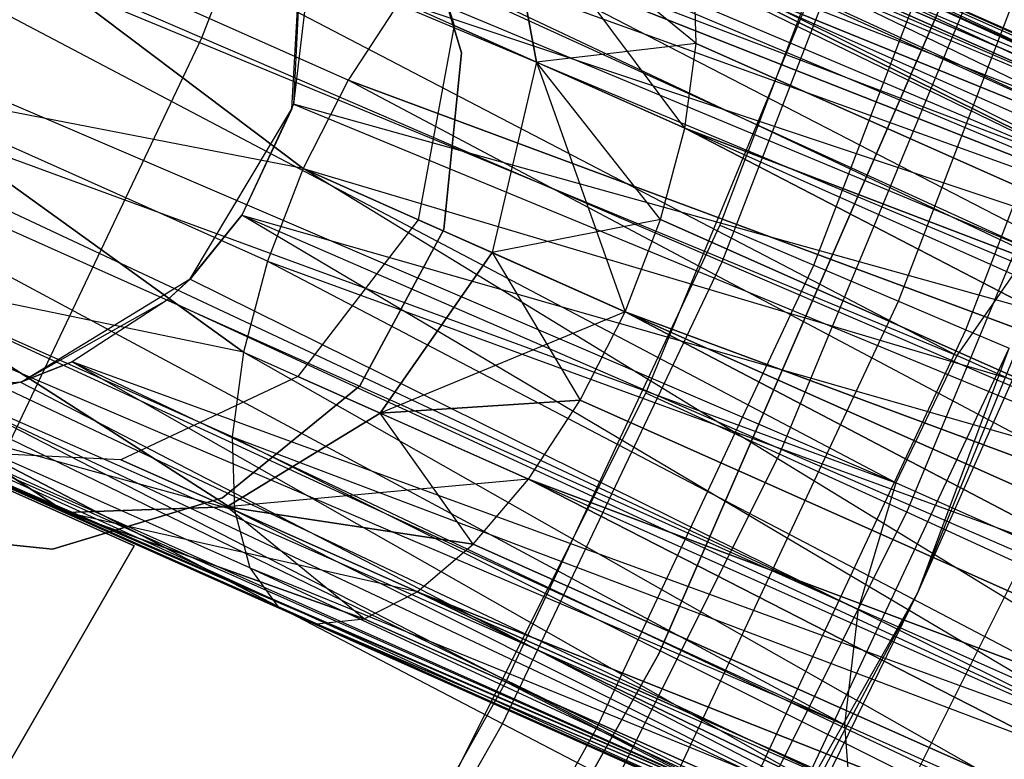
# Model space of a CAD drawing. Extents: x 0.3 to 7.1, y -3.38 to 3.38.
# Tile 259 of 394: x 5.06 to 5.3, y -0.78 to -0.6. Entities that reach past the tile are written whole.
import ezdxf

# ---------------------------------------------------------------- set-up
doc = ezdxf.new("R2010")
doc.units = 0
doc.header["$LTSCALE"] = 2.54
doc.layers.get('0').update_dxf_attribs({"linetype": 'CONTINUOUS'})

# ---------------------------------------------------------------- blocks, each defined once
blk = doc.blocks.new('SINGLES_B_BB_STL')
at = {"color": 0}
for p, q in [((5.02788, -0.49586, 41.66739), (5.32667, -0.64129, 41.50809)), ((5.02788, -0.49586, 41.66739), (5.32667, -0.64129, 41.50809)), ((5.02788, -0.49586, 41.66739), (5.33637, -0.63506, 41.52061)), ((5.02788, -0.49586, 41.66739), (5.33637, -0.63506, 41.52061)), ((5.0334, -0.49567, 41.67088), (5.33637, -0.63506, 41.52061)), ((5.0334, -0.49567, 41.67088), (5.33637, -0.63506, 41.52061)), ((5.0334, -0.49567, 41.67088), (5.35208, -0.63038, 41.54523)), ((5.0334, -0.49567, 41.67088), (5.35208, -0.63038, 41.54523)), ((4.99822, -0.50235, 41.65019), (5.32667, -0.64129, 41.50809)), ((4.99822, -0.50235, 41.65019), (5.32667, -0.64129, 41.50809)), ((5.10797, -0.60779, 5.19861), (5.149, -0.50188, 5.19861)), ((5.10797, -0.60779, 5.19861), (5.149, -0.50188, 5.19861)), ((5.07437, -0.50409, 41.69962), (5.35208, -0.63038, 41.54523)), ((5.07437, -0.50409, 41.69962), (5.35208, -0.63038, 41.54523)), ((5.07437, -0.50409, 41.69962), (5.36207, -0.63219, 41.56472)), ((5.07437, -0.50409, 41.69962), (5.36207, -0.63219, 41.56472)), ((5.07437, -0.50409, 41.69962), (5.37387, -0.64428, 41.59578)), ((5.07437, -0.50409, 41.69962), (5.37387, -0.64428, 41.59578)), ((4.98232, -0.51017, 41.6422), (5.30846, -0.65901, 41.48944)), ((4.98232, -0.51017, 41.6422), (5.30846, -0.65901, 41.48944)), ((4.98232, -0.51017, 41.6422), (5.32667, -0.64129, 41.50809)), ((4.98232, -0.51017, 41.6422), (5.32667, -0.64129, 41.50809)), ((4.97102, -0.51814, 41.63722), (5.29063, -0.68467, 41.47787)), ((4.97102, -0.51814, 41.63722), (5.29063, -0.68467, 41.47787)), ((4.97102, -0.51814, 41.63722), (5.30846, -0.65901, 41.48944)), ((4.97102, -0.51814, 41.63722), (5.30846, -0.65901, 41.48944)), ((5.37387, -0.64428, 41.59578), (5.10908, -0.5294, 41.72901)), ((5.37387, -0.64428, 41.59578), (5.10908, -0.5294, 41.72901)), ((5.3791, -0.66604, 41.62273), (5.11257, -0.53357, 41.73241)), ((5.11257, -0.53357, 41.73241), (5.37387, -0.64428, 41.59578)), ((5.3791, -0.66604, 41.62273), (5.11257, -0.53357, 41.73241)), ((5.11257, -0.53357, 41.73241), (5.37387, -0.64428, 41.59578)), ((5.27685, -0.53921, 42.10421), (5.23328, -0.65314, 42.10421)), ((5.27685, -0.53921, 42.10421), (5.23328, -0.65314, 42.10421)), ((5.27591, -0.71546, 41.47603), (4.94895, -0.54336, 41.63025)), ((4.94895, -0.54336, 41.63025), (5.29063, -0.68467, 41.47787)), ((4.94895, -0.54336, 41.63025), (5.29063, -0.68467, 41.47787)), ((5.27591, -0.71546, 41.47603), (4.94895, -0.54336, 41.63025)), ((5.23383, -0.66198, 5.06027), (5.27852, -0.54662, 5.06027)), ((5.23383, -0.66198, 5.06027), (5.27852, -0.54662, 5.06027)), ((5.25603, -0.66281, 42.10029), (5.30025, -0.54719, 42.10029)), ((5.25603, -0.66281, 42.10029), (5.30025, -0.54719, 42.10029)), ((5.10797, -0.60779, 5.19861), (4.97367, -0.54997, 5.32719)), ((5.10797, -0.60779, 5.19861), (4.97367, -0.54997, 5.32719)), ((5.27655, -0.67154, 42.08893), (5.32136, -0.55439, 42.08893)), ((5.27655, -0.67154, 42.08893), (5.32136, -0.55439, 42.08893)), ((5.12755, -0.55985, 41.74929), (5.3791, -0.66604, 41.62273)), ((5.12755, -0.55985, 41.74929), (5.3791, -0.66604, 41.62273)), ((5.15531, -0.55951, 14.09854), (5.169, -0.60482, 14.10565)), ((5.15531, -0.55951, 14.16273), (5.169, -0.60482, 14.15562)), ((5.15531, -0.55951, 14.09854), (5.169, -0.60482, 14.10565)), ((5.15531, -0.55951, 14.16273), (5.169, -0.60482, 14.15562)), ((5.29284, -0.67846, 42.07123), (5.33811, -0.56011, 42.07123)), ((5.29284, -0.67846, 42.07123), (5.33811, -0.56011, 42.07123)), ((5.20712, -0.56399, 14.32245), (5.53623, -0.71052, 14.52447)), ((5.20712, -0.56399, 14.32245), (5.53623, -0.71052, 14.52447)), ((5.20712, -0.56399, 13.93882), (5.53623, -0.71052, 13.7368)), ((5.20712, -0.56399, 13.93882), (5.53623, -0.71052, 13.7368)), ((5.20712, -0.56399, 13.93882), (5.55773, -0.72641, 13.7765)), ((5.20712, -0.56399, 13.93882), (5.55773, -0.72641, 13.7765)), ((5.53623, -0.71052, 14.52447), (5.19565, -0.56521, 14.34362)), ((5.19565, -0.56521, 14.34362), (5.50686, -0.71603, 14.56186)), ((5.19565, -0.56521, 14.34362), (5.50686, -0.71603, 14.56186)), ((5.53623, -0.71052, 14.52447), (5.19565, -0.56521, 14.34362)), ((5.19565, -0.56521, 13.91764), (5.53623, -0.71052, 13.7368)), ((5.19565, -0.56521, 13.91764), (5.53623, -0.71052, 13.7368)), ((5.21211, -0.56542, 14.31155), (5.55773, -0.72641, 14.48477)), ((5.21211, -0.56542, 14.31155), (5.55773, -0.72641, 14.48477)), ((5.21211, -0.56542, 14.31155), (5.53623, -0.71052, 14.52447)), ((5.21211, -0.56542, 14.31155), (5.53623, -0.71052, 14.52447)), ((5.21211, -0.56542, 13.94972), (5.55773, -0.72641, 13.7765)), ((5.21211, -0.56542, 13.94972), (5.55773, -0.72641, 13.7765)), ((5.2165, -0.56817, 14.30065), (5.55773, -0.72641, 14.48477)), ((5.2165, -0.56817, 14.30065), (5.55773, -0.72641, 14.48477)), ((5.2165, -0.56817, 13.96062), (5.55773, -0.72641, 13.7765)), ((5.2165, -0.56817, 13.96062), (5.55773, -0.72641, 13.7765)), ((4.93741, -0.57048, 41.63059), (5.27591, -0.71546, 41.47603)), ((4.93741, -0.57048, 41.63059), (5.27591, -0.71546, 41.47603)), ((5.15843, -0.57035, 41.9), (5.1708, -0.61145, 41.9)), ((5.1708, -0.61145, 41.7), (5.15843, -0.57035, 41.7)), ((5.1708, -0.61145, 41.7), (5.15843, -0.57035, 41.7)), ((5.15843, -0.57035, 41.9), (5.1708, -0.61145, 41.9)), ((5.18894, -0.6137, 14.06071), (5.18094, -0.57092, 14.04079)), ((5.18094, -0.57092, 14.22048), (5.18894, -0.6137, 14.20056)), ((5.22482, -0.62967, 14.02982), (5.18094, -0.57092, 14.04079)), ((5.18894, -0.6137, 14.06071), (5.18094, -0.57092, 14.04079)), ((5.22482, -0.62967, 14.02982), (5.18094, -0.57092, 14.04079)), ((5.22756, -0.60917, 14.01743), (5.18094, -0.57092, 14.04079)), ((5.22756, -0.60917, 14.01743), (5.18094, -0.57092, 14.04079)), ((5.22756, -0.60917, 14.24384), (5.18094, -0.57092, 14.22048)), ((5.22756, -0.60917, 14.24384), (5.18094, -0.57092, 14.22048)), ((5.18094, -0.57092, 14.22048), (5.18894, -0.6137, 14.20056)), ((5.18278, -0.57174, 14.36293), (5.50686, -0.71603, 14.56186)), ((5.18278, -0.57174, 14.36293), (5.50686, -0.71603, 14.56186)), ((5.18278, -0.57174, 13.89833), (5.50686, -0.71603, 13.69941)), ((5.18278, -0.57174, 13.89833), (5.50686, -0.71603, 13.69941)), ((5.18278, -0.57174, 13.89833), (5.53623, -0.71052, 13.7368)), ((5.18278, -0.57174, 13.89833), (5.53623, -0.71052, 13.7368)), ((5.04772, -0.57549, 13.94423), (5.13249, -0.63943, 13.85926)), ((5.13249, -0.63943, 14.40201), (5.04772, -0.57549, 14.31703)), ((5.14335, -0.61807, 13.86189), (5.04772, -0.57549, 13.94423)), ((5.14335, -0.61807, 13.86189), (5.04772, -0.57549, 13.94423)), ((5.04772, -0.57549, 13.94423), (5.13249, -0.63943, 13.85926)), ((5.14335, -0.61807, 14.39938), (5.04772, -0.57549, 14.31703)), ((5.13249, -0.63943, 14.40201), (5.04772, -0.57549, 14.31703)), ((5.14335, -0.61807, 14.39938), (5.04772, -0.57549, 14.31703)), ((5.28128, -0.74185, 41.65421), (5.34915, -0.57495, 41.65421)), ((5.28128, -0.74185, 41.65421), (5.34915, -0.57495, 41.65421)), ((5.12977, -0.62503, 41.90698), (5.13247, -0.57724, 41.90698)), ((5.12977, -0.62503, 41.90698), (5.13247, -0.57724, 41.90698)), ((5.13247, -0.57724, 41.90698), (5.13012, -0.62388, 41.76883)), ((5.13247, -0.57724, 41.90698), (5.13012, -0.62388, 41.76883)), ((5.13243, -0.57701, 41.75718), (5.3791, -0.66604, 41.62273)), ((5.13243, -0.57701, 41.75718), (5.3791, -0.66604, 41.62273)), ((5.13243, -0.57701, 41.75718), (5.37759, -0.69277, 41.64151)), ((5.13243, -0.57701, 41.75718), (5.37759, -0.69277, 41.64151)), ((5.55773, -0.72641, 14.48477), (5.22327, -0.5775, 14.27947)), ((5.55773, -0.72641, 14.48477), (5.22327, -0.5775, 14.27947)), ((5.22327, -0.5775, 13.9818), (5.55773, -0.72641, 13.7765)), ((5.22327, -0.5775, 13.9818), (5.55773, -0.72641, 13.7765)), ((5.50686, -0.71603, 14.56186), (5.16925, -0.58321, 14.37926)), ((5.16925, -0.58321, 14.37926), (5.47636, -0.74166, 14.58838)), ((5.16925, -0.58321, 14.37926), (5.47636, -0.74166, 14.58838)), ((5.50686, -0.71603, 14.56186), (5.16925, -0.58321, 14.37926)), ((5.16925, -0.58321, 13.88201), (5.50686, -0.71603, 13.69941)), ((5.16925, -0.58321, 13.88201), (5.50686, -0.71603, 13.69941)), ((5.21538, -0.69374, 42.18421), (5.261, -0.58361, 42.18421)), ((5.21538, -0.69374, 42.18421), (5.261, -0.58361, 42.18421)), ((4.93434, -0.59012, 41.63424), (5.26674, -0.74601, 41.48405)), ((4.93434, -0.59012, 41.63424), (5.26674, -0.74601, 41.48405)), ((4.93434, -0.59012, 41.63424), (5.27591, -0.71546, 41.47603)), ((4.93434, -0.59012, 41.63424), (5.27591, -0.71546, 41.47603)), ((5.13406, -0.59065, 41.76202), (5.13012, -0.62388, 41.76883)), ((5.13406, -0.59065, 41.76202), (5.13012, -0.62388, 41.76883)), ((5.13406, -0.59065, 41.76202), (5.37759, -0.69277, 41.64151)), ((5.13406, -0.59065, 41.76202), (5.37759, -0.69277, 41.64151)), ((5.55773, -0.72641, 14.48477), (5.22703, -0.59144, 14.26016)), ((5.55773, -0.72641, 14.48477), (5.22703, -0.59144, 14.26016)), ((5.56644, -0.76005, 14.45186), (5.22703, -0.59144, 14.26016)), ((5.56644, -0.76005, 14.45186), (5.22703, -0.59144, 14.26016)), ((5.22756, -0.60917, 14.24384), (5.22703, -0.59144, 14.26016)), ((5.22756, -0.60917, 14.01743), (5.22703, -0.59144, 14.0011)), ((5.22756, -0.60917, 14.24384), (5.22703, -0.59144, 14.26016)), ((5.22703, -0.59144, 14.0011), (5.55773, -0.72641, 13.7765)), ((5.22703, -0.59144, 14.0011), (5.55773, -0.72641, 13.7765)), ((5.22703, -0.59144, 14.0011), (5.56644, -0.76005, 13.80941)), ((5.22756, -0.60917, 14.01743), (5.22703, -0.59144, 14.0011)), ((5.22703, -0.59144, 14.0011), (5.56644, -0.76005, 13.80941)), ((5.26349, -0.77403, 41.50071), (4.9342, -0.59729, 41.6362)), ((4.9342, -0.59729, 41.6362), (5.26674, -0.74601, 41.48405)), ((4.9342, -0.59729, 41.6362), (5.26674, -0.74601, 41.48405)), ((5.26349, -0.77403, 41.50071), (4.9342, -0.59729, 41.6362)), ((5.24777, -0.70853, 42.18019), (5.29436, -0.59605, 42.18019)), ((5.24777, -0.70853, 42.18019), (5.29436, -0.59605, 42.18019)), ((5.15585, -0.59896, 14.39164), (5.14335, -0.61807, 14.39938)), ((5.15585, -0.59896, 13.86962), (5.14335, -0.61807, 13.86189)), ((5.15585, -0.59896, 14.39164), (5.14335, -0.61807, 14.39938)), ((5.15585, -0.59896, 13.86962), (5.14335, -0.61807, 13.86189)), ((5.15585, -0.59896, 14.39164), (5.47636, -0.74166, 14.58838)), ((5.15585, -0.59896, 14.39164), (5.47636, -0.74166, 14.58838)), ((5.15585, -0.59896, 13.86962), (5.47636, -0.74166, 13.67289)), ((5.15585, -0.59896, 13.86962), (5.47636, -0.74166, 13.67289)), ((5.15585, -0.59896, 13.86962), (5.50686, -0.71603, 13.69941)), ((5.15585, -0.59896, 13.86962), (5.50686, -0.71603, 13.69941)), ((5.21854, -0.75682, 41.9), (5.2873, -0.59894, 41.9)), ((5.2873, -0.59894, 41.7), (5.21854, -0.75682, 41.7)), ((5.2873, -0.59894, 41.7), (5.21854, -0.75682, 41.7)), ((5.21854, -0.75682, 41.9), (5.2873, -0.59894, 41.9)), ((5.169, -0.60482, 14.10565), (5.1603, -0.65181, 14.10822)), ((5.169, -0.60482, 14.15562), (5.1603, -0.65181, 14.15305)), ((5.169, -0.60482, 14.10565), (5.1603, -0.65181, 14.10822)), ((5.169, -0.60482, 14.15562), (5.1603, -0.65181, 14.15305)), ((5.169, -0.60482, 14.10565), (5.18894, -0.6137, 14.06071)), ((5.169, -0.60482, 14.15562), (5.169, -0.60482, 14.10565)), ((5.18894, -0.6137, 14.20056), (5.169, -0.60482, 14.15562)), ((5.169, -0.60482, 14.10565), (5.18894, -0.6137, 14.06071)), ((5.169, -0.60482, 14.15562), (5.169, -0.60482, 14.10565)), ((5.18894, -0.6137, 14.20056), (5.169, -0.60482, 14.15562)), ((5.05923, -0.71039, 5.19861), (5.10797, -0.60779, 5.19861)), ((5.05923, -0.71039, 5.19861), (5.10797, -0.60779, 5.19861)), ((5.23383, -0.66198, 5.06027), (5.10797, -0.60779, 5.19861)), ((5.23383, -0.66198, 5.06027), (5.10797, -0.60779, 5.19861)), ((5.22756, -0.60917, 14.24384), (5.18894, -0.6137, 14.20056)), ((5.22756, -0.60917, 14.24384), (5.18894, -0.6137, 14.20056)), ((5.22482, -0.62967, 14.23145), (5.22756, -0.60917, 14.24384)), ((5.22482, -0.62967, 14.02982), (5.22756, -0.60917, 14.01743)), ((5.22482, -0.62967, 14.23145), (5.22756, -0.60917, 14.24384)), ((5.22482, -0.62967, 14.02982), (5.22756, -0.60917, 14.01743)), ((5.56644, -0.76005, 14.45186), (5.22756, -0.60917, 14.24384)), ((5.56644, -0.76005, 14.45186), (5.22756, -0.60917, 14.24384)), ((5.22756, -0.60917, 14.01743), (5.56644, -0.76005, 13.80941)), ((5.22756, -0.60917, 14.01743), (5.56644, -0.76005, 13.80941)), ((5.27853, -0.72258, 42.16836), (5.32605, -0.60787, 42.16836)), ((5.27853, -0.72258, 42.16836), (5.32605, -0.60787, 42.16836)), ((5.1708, -0.61145, 41.9), (5.1665, -0.65416, 41.9)), ((5.1665, -0.65416, 41.7), (5.1708, -0.61145, 41.7)), ((5.1665, -0.65416, 41.7), (5.1708, -0.61145, 41.7)), ((5.1708, -0.61145, 41.9), (5.1665, -0.65416, 41.9)), ((5.1708, -0.61145, 41.7), (5.1708, -0.61145, 41.9)), ((5.1708, -0.61145, 41.7), (5.1708, -0.61145, 41.9)), ((5.18894, -0.6137, 14.06071), (5.17819, -0.65978, 14.06789)), ((5.18894, -0.6137, 14.06071), (5.17819, -0.65978, 14.06789)), ((5.18894, -0.6137, 14.20056), (5.17819, -0.65978, 14.19337)), ((5.18894, -0.6137, 14.20056), (5.17819, -0.65978, 14.19337)), ((5.21898, -0.65175, 14.03755), (5.18894, -0.6137, 14.06071)), ((5.18894, -0.6137, 14.06071), (5.21038, -0.67411, 14.04018)), ((5.21898, -0.65175, 14.03755), (5.18894, -0.6137, 14.06071)), ((5.22482, -0.62967, 14.02982), (5.18894, -0.6137, 14.06071)), ((5.22482, -0.62967, 14.02982), (5.18894, -0.6137, 14.06071)), ((5.22482, -0.62967, 14.23145), (5.18894, -0.6137, 14.20056)), ((5.22482, -0.62967, 14.23145), (5.18894, -0.6137, 14.20056)), ((5.21898, -0.65175, 14.22372), (5.18894, -0.6137, 14.20056)), ((5.18894, -0.6137, 14.06071), (5.21038, -0.67411, 14.04018)), ((5.21898, -0.65175, 14.22372), (5.18894, -0.6137, 14.20056)), ((5.02825, -0.61922, 13.94423), (5.11805, -0.68387, 13.86962)), ((5.11805, -0.68387, 14.39164), (5.02825, -0.61922, 14.31703)), ((5.13249, -0.63943, 13.85926), (5.02825, -0.61922, 13.94423)), ((5.13249, -0.63943, 13.85926), (5.02825, -0.61922, 13.94423)), ((5.12388, -0.6618, 13.86189), (5.02825, -0.61922, 13.94423)), ((5.12388, -0.6618, 13.86189), (5.02825, -0.61922, 13.94423)), ((5.02825, -0.61922, 13.94423), (5.11805, -0.68387, 13.86962)), ((5.12388, -0.6618, 14.39938), (5.02825, -0.61922, 14.31703)), ((5.11805, -0.68387, 14.39164), (5.02825, -0.61922, 14.31703)), ((5.12388, -0.6618, 14.39938), (5.02825, -0.61922, 14.31703)), ((5.13249, -0.63943, 14.40201), (5.02825, -0.61922, 14.31703)), ((5.13249, -0.63943, 14.40201), (5.02825, -0.61922, 14.31703)), ((5.14335, -0.61807, 14.39938), (5.13249, -0.63943, 14.40201)), ((5.14335, -0.61807, 13.86189), (5.13249, -0.63943, 13.85926)), ((5.14335, -0.61807, 14.39938), (5.13249, -0.63943, 14.40201)), ((5.14335, -0.61807, 13.86189), (5.13249, -0.63943, 13.85926)), ((5.4517, -0.78156, 14.59795), (5.14335, -0.61807, 14.39938)), ((5.4517, -0.78156, 14.59795), (5.14335, -0.61807, 14.39938)), ((5.47636, -0.74166, 14.58838), (5.14335, -0.61807, 14.39938)), ((5.47636, -0.74166, 14.58838), (5.14335, -0.61807, 14.39938)), ((5.14335, -0.61807, 13.86189), (5.47636, -0.74166, 13.67289)), ((5.14335, -0.61807, 13.86189), (5.47636, -0.74166, 13.67289)), ((5.13012, -0.62388, 41.76883), (5.11765, -0.65074, 41.76851)), ((5.13012, -0.62388, 41.76883), (5.11765, -0.65074, 41.76851)), ((5.12977, -0.62503, 41.90698), (5.13012, -0.62388, 41.76883)), ((5.12977, -0.62503, 41.90698), (5.13012, -0.62388, 41.76883)), ((5.37759, -0.69277, 41.64151), (5.13012, -0.62388, 41.76883)), ((5.13012, -0.62388, 41.76883), (5.37002, -0.72295, 41.65211)), ((5.13012, -0.62388, 41.76883), (5.37002, -0.72295, 41.65211)), ((5.37759, -0.69277, 41.64151), (5.13012, -0.62388, 41.76883)), ((4.93837, -0.62431, 41.64662), (5.26349, -0.77403, 41.50071)), ((4.93837, -0.62431, 41.64662), (5.26349, -0.77403, 41.50071)), ((5.10518, -0.66609, 41.90698), (5.12977, -0.62503, 41.90698)), ((5.10518, -0.66609, 41.90698), (5.12977, -0.62503, 41.90698)), ((5.12977, -0.62503, 41.90698), (5.11765, -0.65074, 41.76851)), ((5.12977, -0.62503, 41.90698), (5.11765, -0.65074, 41.76851)), ((5.21898, -0.65175, 14.22372), (5.22482, -0.62967, 14.23145)), ((5.21898, -0.65175, 14.03755), (5.22482, -0.62967, 14.02982)), ((5.21898, -0.65175, 14.22372), (5.22482, -0.62967, 14.23145)), ((5.21898, -0.65175, 14.03755), (5.22482, -0.62967, 14.02982)), ((5.56644, -0.76005, 14.45186), (5.22482, -0.62967, 14.23145)), ((5.56644, -0.76005, 14.45186), (5.22482, -0.62967, 14.23145)), ((5.56037, -0.80374, 14.43327), (5.22482, -0.62967, 14.23145)), ((5.56037, -0.80374, 14.43327), (5.22482, -0.62967, 14.23145)), ((5.22482, -0.62967, 14.02982), (5.56644, -0.76005, 13.80941)), ((5.22482, -0.62967, 14.02982), (5.56644, -0.76005, 13.80941)), ((5.22482, -0.62967, 14.02982), (5.56037, -0.80374, 13.82799)), ((5.22482, -0.62967, 14.02982), (5.56037, -0.80374, 13.82799)), ((4.94325, -0.63726, 41.65345), (5.26462, -0.78898, 41.51479)), ((4.94325, -0.63726, 41.65345), (5.26462, -0.78898, 41.51479)), ((4.94325, -0.63726, 41.65345), (5.26349, -0.77403, 41.50071)), ((4.94325, -0.63726, 41.65345), (5.26349, -0.77403, 41.50071)), ((5.13249, -0.63943, 14.40201), (5.12388, -0.6618, 14.39938)), ((5.13249, -0.63943, 13.85926), (5.12388, -0.6618, 13.86189)), ((5.13249, -0.63943, 14.40201), (5.12388, -0.6618, 14.39938)), ((5.13249, -0.63943, 13.85926), (5.12388, -0.6618, 13.86189)), ((5.13249, -0.63943, 14.40201), (5.4517, -0.78156, 14.59795)), ((5.43855, -0.82657, 14.58838), (5.13249, -0.63943, 14.40201)), ((5.43855, -0.82657, 14.58838), (5.13249, -0.63943, 14.40201)), ((5.13249, -0.63943, 14.40201), (5.4517, -0.78156, 14.59795)), ((5.4517, -0.78156, 13.66332), (5.13249, -0.63943, 13.85926)), ((5.13249, -0.63943, 13.85926), (5.47636, -0.74166, 13.67289)), ((5.13249, -0.63943, 13.85926), (5.47636, -0.74166, 13.67289)), ((5.4517, -0.78156, 13.66332), (5.13249, -0.63943, 13.85926)), ((5.27128, -0.8068, 41.54115), (4.95095, -0.6511, 41.66237)), ((4.95095, -0.6511, 41.66237), (5.26462, -0.78898, 41.51479)), ((4.95095, -0.6511, 41.66237), (5.26462, -0.78898, 41.51479)), ((5.27128, -0.8068, 41.54115), (4.95095, -0.6511, 41.66237)), ((5.11765, -0.65074, 41.76851), (5.10511, -0.66616, 41.76495)), ((5.11765, -0.65074, 41.76851), (5.10511, -0.66616, 41.76495)), ((5.10518, -0.66609, 41.90698), (5.11765, -0.65074, 41.76851)), ((5.10518, -0.66609, 41.90698), (5.11765, -0.65074, 41.76851)), ((5.3392, -0.78197, 41.6439), (5.11765, -0.65074, 41.76851)), ((5.11765, -0.65074, 41.76851), (5.37002, -0.72295, 41.65211)), ((5.11765, -0.65074, 41.76851), (5.37002, -0.72295, 41.65211)), ((5.11765, -0.65074, 41.76851), (5.35656, -0.75441, 41.6531)), ((5.11765, -0.65074, 41.76851), (5.35656, -0.75441, 41.6531)), ((5.3392, -0.78197, 41.6439), (5.11765, -0.65074, 41.76851)), ((5.1603, -0.65181, 14.10822), (5.1312, -0.68973, 14.10565)), ((5.1603, -0.65181, 14.15305), (5.1312, -0.68973, 14.15562)), ((5.1603, -0.65181, 14.10822), (5.1312, -0.68973, 14.10565)), ((5.1603, -0.65181, 14.15305), (5.1312, -0.68973, 14.15562)), ((5.17819, -0.65978, 14.06789), (5.1603, -0.65181, 14.10822)), ((5.1603, -0.65181, 14.10822), (5.1603, -0.65181, 14.15305)), ((5.1603, -0.65181, 14.15305), (5.17819, -0.65978, 14.19337)), ((5.17819, -0.65978, 14.06789), (5.1603, -0.65181, 14.10822)), ((5.1603, -0.65181, 14.10822), (5.1603, -0.65181, 14.15305)), ((5.1603, -0.65181, 14.15305), (5.17819, -0.65978, 14.19337)), ((5.21898, -0.65175, 14.22372), (5.17819, -0.65978, 14.19337)), ((5.21898, -0.65175, 14.22372), (5.17819, -0.65978, 14.19337)), ((5.21038, -0.67411, 14.22109), (5.21898, -0.65175, 14.22372)), ((5.21038, -0.67411, 14.04018), (5.21898, -0.65175, 14.03755)), ((5.21038, -0.67411, 14.22109), (5.21898, -0.65175, 14.22372)), ((5.21038, -0.67411, 14.04018), (5.21898, -0.65175, 14.03755)), ((5.56037, -0.80374, 14.43327), (5.21898, -0.65175, 14.22372)), ((5.56037, -0.80374, 14.43327), (5.21898, -0.65175, 14.22372)), ((5.21898, -0.65175, 14.03755), (5.56037, -0.80374, 13.82799)), ((5.21898, -0.65175, 14.03755), (5.56037, -0.80374, 13.82799)), ((5.1665, -0.65416, 41.9), (5.14618, -0.69196, 41.9)), ((5.14618, -0.69196, 41.7), (5.1665, -0.65416, 41.7)), ((5.14618, -0.69196, 41.7), (5.1665, -0.65416, 41.7)), ((5.1665, -0.65416, 41.9), (5.14618, -0.69196, 41.9)), ((5.1665, -0.65416, 41.7), (5.1665, -0.65416, 41.9)), ((5.1665, -0.65416, 41.7), (5.1665, -0.65416, 41.9)), ((5.23328, -0.65314, 42.10421), (5.1815, -0.76359, 42.10421)), ((5.23328, -0.65314, 42.10421), (5.1815, -0.76359, 42.10421)), ((5.23328, -0.65314, 42.10421), (5.25603, -0.66281, 42.10029)), ((5.23328, -0.65314, 42.10421), (5.25603, -0.66281, 42.10029)), ((5.17819, -0.65978, 14.06789), (5.15114, -0.69861, 14.06071)), ((5.15114, -0.69861, 14.20056), (5.17819, -0.65978, 14.19337)), ((5.17819, -0.65978, 14.06789), (5.15114, -0.69861, 14.06071)), ((5.15114, -0.69861, 14.20056), (5.17819, -0.65978, 14.19337)), ((5.21038, -0.67411, 14.04018), (5.17819, -0.65978, 14.06789)), ((5.17819, -0.65978, 14.06789), (5.19951, -0.69547, 14.03755)), ((5.17819, -0.65978, 14.06789), (5.19951, -0.69547, 14.03755)), ((5.17819, -0.65978, 14.19337), (5.21038, -0.67411, 14.22109)), ((5.21038, -0.67411, 14.04018), (5.17819, -0.65978, 14.06789)), ((5.17819, -0.65978, 14.19337), (5.21038, -0.67411, 14.22109)), ((5.30846, -0.65901, 41.48944), (5.29063, -0.68467, 41.47787)), ((5.30846, -0.65901, 41.48944), (5.29063, -0.68467, 41.47787)), ((5.12388, -0.6618, 14.39938), (5.11805, -0.68387, 14.39164)), ((5.12388, -0.6618, 13.86189), (5.11805, -0.68387, 13.86962)), ((5.12388, -0.6618, 14.39938), (5.11805, -0.68387, 14.39164)), ((5.12388, -0.6618, 13.86189), (5.11805, -0.68387, 13.86962)), ((5.12388, -0.6618, 14.39938), (5.43855, -0.82657, 14.58838)), ((5.12388, -0.6618, 14.39938), (5.43855, -0.82657, 14.58838)), ((5.12388, -0.6618, 13.86189), (5.43855, -0.82657, 13.67289)), ((5.12388, -0.6618, 13.86189), (5.43855, -0.82657, 13.67289)), ((5.12388, -0.6618, 13.86189), (5.4517, -0.78156, 13.66332)), ((5.12388, -0.6618, 13.86189), (5.4517, -0.78156, 13.66332)), ((5.18074, -0.77372, 5.06027), (5.23383, -0.66198, 5.06027)), ((5.18074, -0.77372, 5.06027), (5.23383, -0.66198, 5.06027)), ((5.35064, -0.71227, 4.91283), (5.23383, -0.66198, 5.06027)), ((5.35064, -0.71227, 4.91283), (5.23383, -0.66198, 5.06027)), ((5.20349, -0.7749, 42.10029), (5.25603, -0.66281, 42.10029)), ((5.20349, -0.7749, 42.10029), (5.25603, -0.66281, 42.10029)), ((5.25603, -0.66281, 42.10029), (5.27655, -0.67154, 42.08893)), ((5.25603, -0.66281, 42.10029), (5.27655, -0.67154, 42.08893)), ((5.02683, -0.66498, 13.95819), (5.11584, -0.72211, 13.89833)), ((5.11584, -0.72211, 14.36293), (5.02683, -0.66498, 14.30308)), ((5.11805, -0.68387, 13.86962), (5.02683, -0.66498, 13.95819)), ((5.11805, -0.68387, 13.86962), (5.02683, -0.66498, 13.95819)), ((5.11531, -0.70437, 13.88201), (5.02683, -0.66498, 13.95819)), ((5.11531, -0.70437, 13.88201), (5.02683, -0.66498, 13.95819)), ((5.02683, -0.66498, 13.95819), (5.11584, -0.72211, 13.89833)), ((5.11531, -0.70437, 14.37926), (5.02683, -0.66498, 14.30308)), ((5.11584, -0.72211, 14.36293), (5.02683, -0.66498, 14.30308)), ((5.11531, -0.70437, 14.37926), (5.02683, -0.66498, 14.30308)), ((5.11805, -0.68387, 14.39164), (5.02683, -0.66498, 14.30308)), ((5.11805, -0.68387, 14.39164), (5.02683, -0.66498, 14.30308)), ((5.06432, -0.69102, 41.90698), (5.10518, -0.66609, 41.90698)), ((5.06432, -0.69102, 41.90698), (5.10518, -0.66609, 41.90698)), ((5.10518, -0.66609, 41.90698), (5.09968, -0.67123, 41.76296)), ((5.10518, -0.66609, 41.90698), (5.09968, -0.67123, 41.76296)), ((5.10511, -0.66616, 41.76495), (5.09968, -0.67123, 41.76296)), ((5.10511, -0.66616, 41.76495), (5.09968, -0.67123, 41.76296)), ((5.10518, -0.66609, 41.90698), (5.10511, -0.66616, 41.76495)), ((5.10518, -0.66609, 41.90698), (5.10511, -0.66616, 41.76495)), ((5.10511, -0.66616, 41.76495), (5.3392, -0.78197, 41.6439)), ((5.10511, -0.66616, 41.76495), (5.3392, -0.78197, 41.6439)), ((5.06432, -0.69102, 41.90698), (5.09968, -0.67123, 41.76296)), ((5.06432, -0.69102, 41.90698), (5.09968, -0.67123, 41.76296)), ((5.09968, -0.67123, 41.76296), (5.0766, -0.68622, 41.75264)), ((5.09968, -0.67123, 41.76296), (5.0766, -0.68622, 41.75264)), ((5.09968, -0.67123, 41.76296), (5.3392, -0.78197, 41.6439)), ((5.09968, -0.67123, 41.76296), (5.3392, -0.78197, 41.6439)), ((5.22332, -0.7851, 42.08893), (5.27655, -0.67154, 42.08893)), ((5.22332, -0.7851, 42.08893), (5.27655, -0.67154, 42.08893)), ((5.27655, -0.67154, 42.08893), (5.29284, -0.67846, 42.07123)), ((5.27655, -0.67154, 42.08893), (5.29284, -0.67846, 42.07123)), ((4.97037, -0.67266, 41.68102), (5.27128, -0.8068, 41.54115)), ((4.97037, -0.67266, 41.68102), (5.27128, -0.8068, 41.54115)), ((5.21038, -0.67411, 14.22109), (5.15114, -0.69861, 14.20056)), ((5.21038, -0.67411, 14.22109), (5.15114, -0.69861, 14.20056)), ((5.19951, -0.69547, 14.22372), (5.21038, -0.67411, 14.22109)), ((5.19951, -0.69547, 14.03755), (5.21038, -0.67411, 14.04018)), ((5.19951, -0.69547, 14.22372), (5.21038, -0.67411, 14.22109)), ((5.19951, -0.69547, 14.03755), (5.21038, -0.67411, 14.04018)), ((5.56037, -0.80374, 14.43327), (5.21038, -0.67411, 14.22109)), ((5.56037, -0.80374, 14.43327), (5.21038, -0.67411, 14.22109)), ((5.5409, -0.84747, 14.43327), (5.21038, -0.67411, 14.22109)), ((5.5409, -0.84747, 14.43327), (5.21038, -0.67411, 14.22109)), ((5.21038, -0.67411, 14.04018), (5.56037, -0.80374, 13.82799)), ((5.21038, -0.67411, 14.04018), (5.56037, -0.80374, 13.82799)), ((5.21038, -0.67411, 14.04018), (5.5409, -0.84747, 13.82799)), ((5.21038, -0.67411, 14.04018), (5.5409, -0.84747, 13.82799)), ((4.97309, -0.67483, 41.68339), (5.27128, -0.8068, 41.54115)), ((4.97309, -0.67483, 41.68339), (5.27128, -0.8068, 41.54115)), ((5.23906, -0.79319, 42.07123), (5.29284, -0.67846, 42.07123)), ((5.23906, -0.79319, 42.07123), (5.29284, -0.67846, 42.07123)), ((5.29284, -0.67846, 42.07123), (5.3033, -0.6829, 42.04893)), ((5.29284, -0.67846, 42.07123), (5.3033, -0.6829, 42.04893)), ((5.24916, -0.79838, 42.04893), (5.3033, -0.6829, 42.04893)), ((5.24916, -0.79838, 42.04893), (5.3033, -0.6829, 42.04893)), ((5.28128, -0.74185, 42.02421), (5.3033, -0.6829, 42.04893)), ((5.28128, -0.74185, 42.02421), (5.3033, -0.6829, 42.04893)), ((5.11805, -0.68387, 14.39164), (5.11531, -0.70437, 14.37926)), ((5.11805, -0.68387, 13.86962), (5.11531, -0.70437, 13.88201)), ((5.11805, -0.68387, 14.39164), (5.11531, -0.70437, 14.37926)), ((5.11805, -0.68387, 13.86962), (5.11531, -0.70437, 13.88201)), ((5.11805, -0.68387, 14.39164), (5.43855, -0.82657, 14.58838)), ((5.11805, -0.68387, 14.39164), (5.43855, -0.82657, 14.58838)), ((5.11805, -0.68387, 14.39164), (5.43991, -0.86639, 14.56186)), ((5.11805, -0.68387, 14.39164), (5.43991, -0.86639, 14.56186)), ((5.11805, -0.68387, 13.86962), (5.43855, -0.82657, 13.67289)), ((5.11805, -0.68387, 13.86962), (5.43855, -0.82657, 13.67289)), ((5.29063, -0.68467, 41.47787), (5.27591, -0.71546, 41.47603)), ((5.29063, -0.68467, 41.47787), (5.27591, -0.71546, 41.47603)), ((5.28128, -0.74185, 41.65421), (5.3069, -0.68443, 42.02421)), ((5.28128, -0.74185, 41.65421), (5.3069, -0.68443, 42.02421)), ((5.28128, -0.74185, 42.02421), (5.3069, -0.68443, 42.02421)), ((5.28128, -0.74185, 42.02421), (5.3069, -0.68443, 42.02421)), ((5.46924, -0.76419, 41.36851), (5.29063, -0.68467, 41.47787)), ((5.46924, -0.76419, 41.36851), (5.29063, -0.68467, 41.47787)), ((4.994, -0.68723, 41.70038), (5.27128, -0.8068, 41.54115)), ((4.994, -0.68723, 41.70038), (5.27128, -0.8068, 41.54115)), ((5.0766, -0.68622, 41.75264), (5.06412, -0.69108, 41.74614)), ((5.0766, -0.68622, 41.75264), (5.06412, -0.69108, 41.74614)), ((5.06432, -0.69102, 41.90698), (5.0766, -0.68622, 41.75264)), ((5.06432, -0.69102, 41.90698), (5.0766, -0.68622, 41.75264)), ((5.0766, -0.68622, 41.75264), (5.3209, -0.80189, 41.62686)), ((5.3392, -0.78197, 41.6439), (5.0766, -0.68622, 41.75264)), ((5.0766, -0.68622, 41.75264), (5.3209, -0.80189, 41.62686)), ((5.0766, -0.68622, 41.75264), (5.30182, -0.81415, 41.60224)), ((5.0766, -0.68622, 41.75264), (5.30182, -0.81415, 41.60224)), ((5.3392, -0.78197, 41.6439), (5.0766, -0.68622, 41.75264)), ((5.28483, -0.81623, 41.57321), (5.00273, -0.69059, 41.70694)), ((5.00273, -0.69059, 41.70694), (5.27128, -0.8068, 41.54115)), ((5.00273, -0.69059, 41.70694), (5.27128, -0.8068, 41.54115)), ((5.28483, -0.81623, 41.57321), (5.00273, -0.69059, 41.70694)), ((5.1312, -0.68973, 14.10565), (5.08837, -0.70988, 14.09854)), ((5.1312, -0.68973, 14.15562), (5.08837, -0.70988, 14.16273)), ((5.1312, -0.68973, 14.10565), (5.08837, -0.70988, 14.09854)), ((5.1312, -0.68973, 14.15562), (5.08837, -0.70988, 14.16273)), ((5.1312, -0.68973, 14.10565), (5.15114, -0.69861, 14.06071)), ((5.1312, -0.68973, 14.10565), (5.15114, -0.69861, 14.06071)), ((5.1312, -0.68973, 14.15562), (5.1312, -0.68973, 14.10565)), ((5.1312, -0.68973, 14.15562), (5.1312, -0.68973, 14.10565)), ((5.15114, -0.69861, 14.20056), (5.1312, -0.68973, 14.15562)), ((5.15114, -0.69861, 14.20056), (5.1312, -0.68973, 14.15562)), ((5.09156, -0.73067, 14.22658), (5.00463, -0.69197, 14.22658)), ((5.00463, -0.69197, 14.02658), (5.09156, -0.73067, 14.02658)), ((5.09156, -0.73067, 14.22658), (5.00463, -0.69197, 14.22658)), ((5.00463, -0.69197, 14.02658), (5.09156, -0.73067, 14.02658)), ((5.01655, -0.6941, 41.90698), (5.06432, -0.69102, 41.90698)), ((5.01655, -0.6941, 41.90698), (5.06432, -0.69102, 41.90698)), ((5.04817, -0.69468, 41.73706), (5.06432, -0.69102, 41.90698)), ((5.04817, -0.69468, 41.73706), (5.06432, -0.69102, 41.90698)), ((5.06412, -0.69108, 41.74614), (5.04817, -0.69468, 41.73706)), ((5.06412, -0.69108, 41.74614), (5.04817, -0.69468, 41.73706)), ((5.06412, -0.69108, 41.74614), (5.06432, -0.69102, 41.90698)), ((5.06412, -0.69108, 41.74614), (5.06432, -0.69102, 41.90698)), ((5.06412, -0.69108, 41.74614), (5.30182, -0.81415, 41.60224)), ((5.06412, -0.69108, 41.74614), (5.30182, -0.81415, 41.60224)), ((5.14618, -0.69196, 41.9), (5.11294, -0.71912, 41.9)), ((5.11294, -0.71912, 41.7), (5.14618, -0.69196, 41.7)), ((5.11294, -0.71912, 41.7), (5.14618, -0.69196, 41.7)), ((5.14618, -0.69196, 41.9), (5.11294, -0.71912, 41.9)), ((5.14618, -0.69196, 41.7), (5.14618, -0.69196, 41.9)), ((5.14618, -0.69196, 41.7), (5.14618, -0.69196, 41.9)), ((5.01621, -0.69404, 41.71655), (5.28483, -0.81623, 41.57321)), ((5.01621, -0.69404, 41.71655), (5.28483, -0.81623, 41.57321)), ((5.04817, -0.69468, 41.73706), (5.30182, -0.81415, 41.60224)), ((5.04817, -0.69468, 41.73706), (5.30182, -0.81415, 41.60224)), ((5.04817, -0.69468, 41.73706), (5.28483, -0.81623, 41.57321)), ((5.04817, -0.69468, 41.73706), (5.28483, -0.81623, 41.57321)), ((5.15114, -0.69861, 14.06071), (5.19951, -0.69547, 14.03755)), ((5.15114, -0.69861, 14.06071), (5.19951, -0.69547, 14.03755)), ((5.19951, -0.69547, 14.22372), (5.15114, -0.69861, 14.20056)), ((5.19951, -0.69547, 14.22372), (5.15114, -0.69861, 14.20056)), ((5.16202, -0.80035, 42.18421), (5.21538, -0.69374, 42.18421)), ((5.16202, -0.80035, 42.18421), (5.21538, -0.69374, 42.18421)), ((5.18702, -0.71458, 14.23145), (5.19951, -0.69547, 14.22372)), ((5.18702, -0.71458, 14.02982), (5.19951, -0.69547, 14.03755)), ((5.18702, -0.71458, 14.23145), (5.19951, -0.69547, 14.22372)), ((5.18702, -0.71458, 14.02982), (5.19951, -0.69547, 14.03755)), ((5.5409, -0.84747, 14.43327), (5.19951, -0.69547, 14.22372)), ((5.5409, -0.84747, 14.43327), (5.19951, -0.69547, 14.22372)), ((5.19951, -0.69547, 14.03755), (5.5409, -0.84747, 13.82799)), ((5.19951, -0.69547, 14.03755), (5.5409, -0.84747, 13.82799)), ((5.24777, -0.70853, 42.18019), (5.21538, -0.69374, 42.18421)), ((5.24777, -0.70853, 42.18019), (5.21538, -0.69374, 42.18421)), ((5.15114, -0.69861, 14.06071), (5.11399, -0.72128, 14.04079)), ((5.11399, -0.72128, 14.22048), (5.15114, -0.69861, 14.20056)), ((5.15114, -0.69861, 14.06071), (5.11399, -0.72128, 14.04079)), ((5.11399, -0.72128, 14.22048), (5.15114, -0.69861, 14.20056)), ((5.17361, -0.73033, 14.01743), (5.15114, -0.69861, 14.06071)), ((5.17361, -0.73033, 14.01743), (5.15114, -0.69861, 14.06071)), ((5.18702, -0.71458, 14.02982), (5.15114, -0.69861, 14.06071)), ((5.18702, -0.71458, 14.02982), (5.15114, -0.69861, 14.06071)), ((5.18702, -0.71458, 14.23145), (5.15114, -0.69861, 14.20056)), ((5.18702, -0.71458, 14.23145), (5.15114, -0.69861, 14.20056)), ((5.0438, -0.7023, 13.9829), (5.12636, -0.74537, 13.93882)), ((5.07525, -0.72261, 14.01272), (5.0438, -0.7023, 13.9829)), ((5.12636, -0.74537, 14.32245), (5.0438, -0.7023, 14.27836)), ((5.0438, -0.7023, 14.27836), (5.07525, -0.72261, 14.24855)), ((5.11584, -0.72211, 13.89833), (5.0438, -0.7023, 13.9829)), ((5.11584, -0.72211, 13.89833), (5.0438, -0.7023, 13.9829)), ((5.11959, -0.73604, 13.91764), (5.0438, -0.7023, 13.9829)), ((5.11959, -0.73604, 13.91764), (5.0438, -0.7023, 13.9829)), ((5.0438, -0.7023, 13.9829), (5.12636, -0.74537, 13.93882)), ((5.11959, -0.73604, 14.34362), (5.0438, -0.7023, 14.27836)), ((5.12636, -0.74537, 14.32245), (5.0438, -0.7023, 14.27836)), ((5.11959, -0.73604, 14.34362), (5.0438, -0.7023, 14.27836)), ((5.11584, -0.72211, 14.36293), (5.0438, -0.7023, 14.27836)), ((5.11584, -0.72211, 14.36293), (5.0438, -0.7023, 14.27836)), ((5.07525, -0.72261, 14.01272), (5.0438, -0.7023, 13.9829)), ((5.0438, -0.7023, 14.27836), (5.07525, -0.72261, 14.24855)), ((5.11531, -0.70437, 14.37926), (5.43991, -0.86639, 14.56186)), ((5.11531, -0.70437, 14.37926), (5.43991, -0.86639, 14.56186)), ((5.11531, -0.70437, 14.37926), (5.11584, -0.72211, 14.36293)), ((5.11531, -0.70437, 13.88201), (5.11584, -0.72211, 13.89833)), ((5.11531, -0.70437, 14.37926), (5.11584, -0.72211, 14.36293)), ((5.11531, -0.70437, 13.88201), (5.11584, -0.72211, 13.89833)), ((5.11531, -0.70437, 13.88201), (5.43991, -0.86639, 13.69941)), ((5.11531, -0.70437, 13.88201), (5.43991, -0.86639, 13.69941)), ((5.11531, -0.70437, 13.88201), (5.43855, -0.82657, 13.67289)), ((5.11531, -0.70437, 13.88201), (5.43855, -0.82657, 13.67289)), ((5.08837, -0.70988, 14.09854), (5.04162, -0.70764, 14.08851)), ((5.04162, -0.70764, 14.08851), (5.07525, -0.72261, 14.01272)), ((5.04162, -0.70764, 14.08851), (5.07525, -0.72261, 14.01272)), ((5.08837, -0.70988, 14.16273), (5.04162, -0.70764, 14.17276)), ((5.08837, -0.70988, 14.09854), (5.04162, -0.70764, 14.08851)), ((5.07525, -0.72261, 14.24855), (5.04162, -0.70764, 14.17276)), ((5.08837, -0.70988, 14.16273), (5.04162, -0.70764, 14.17276)), ((5.07525, -0.72261, 14.24855), (5.04162, -0.70764, 14.17276)), ((5.08837, -0.70988, 14.09854), (5.11399, -0.72128, 14.04079)), ((5.08837, -0.70988, 14.09854), (5.11399, -0.72128, 14.04079)), ((5.08837, -0.70988, 14.16273), (5.08837, -0.70988, 14.09854)), ((5.08837, -0.70988, 14.16273), (5.08837, -0.70988, 14.09854)), ((5.11399, -0.72128, 14.22048), (5.08837, -0.70988, 14.16273)), ((5.11399, -0.72128, 14.22048), (5.08837, -0.70988, 14.16273)), ((5.19327, -0.81741, 42.18019), (5.24777, -0.70853, 42.18019)), ((5.19327, -0.81741, 42.18019), (5.24777, -0.70853, 42.18019)), ((5.27853, -0.72258, 42.16836), (5.24777, -0.70853, 42.18019)), ((5.27853, -0.72258, 42.16836), (5.24777, -0.70853, 42.18019)), ((5.18074, -0.77372, 5.06027), (5.05923, -0.71039, 5.19861)), ((5.18074, -0.77372, 5.06027), (5.05923, -0.71039, 5.19861)), ((5.18702, -0.71458, 14.23145), (5.11399, -0.72128, 14.22048)), ((5.18702, -0.71458, 14.23145), (5.11399, -0.72128, 14.22048)), ((5.17361, -0.73033, 14.24384), (5.18702, -0.71458, 14.23145)), ((5.17361, -0.73033, 14.01743), (5.18702, -0.71458, 14.02982)), ((5.17361, -0.73033, 14.24384), (5.18702, -0.71458, 14.23145)), ((5.17361, -0.73033, 14.01743), (5.18702, -0.71458, 14.02982)), ((5.5409, -0.84747, 14.43327), (5.18702, -0.71458, 14.23145)), ((5.5409, -0.84747, 14.43327), (5.18702, -0.71458, 14.23145)), ((5.5125, -0.88121, 14.45186), (5.18702, -0.71458, 14.23145)), ((5.5125, -0.88121, 14.45186), (5.18702, -0.71458, 14.23145)), ((5.18702, -0.71458, 14.02982), (5.5409, -0.84747, 13.82799)), ((5.18702, -0.71458, 14.02982), (5.5409, -0.84747, 13.82799)), ((5.18702, -0.71458, 14.02982), (5.5125, -0.88121, 13.80941)), ((5.18702, -0.71458, 14.02982), (5.5125, -0.88121, 13.80941)), ((5.27591, -0.71546, 41.47603), (5.26674, -0.74601, 41.48405)), ((5.27591, -0.71546, 41.47603), (5.26674, -0.74601, 41.48405)), ((5.45438, -0.79492, 41.36676), (5.27591, -0.71546, 41.47603)), ((5.45438, -0.79492, 41.36676), (5.27591, -0.71546, 41.47603)), ((5.11294, -0.71912, 41.9), (5.07185, -0.73149, 41.9)), ((5.07185, -0.73149, 41.7), (5.11294, -0.71912, 41.7)), ((5.07185, -0.73149, 41.7), (5.11294, -0.71912, 41.7)), ((5.11294, -0.71912, 41.9), (5.07185, -0.73149, 41.9)), ((5.11294, -0.71912, 41.7), (5.11294, -0.71912, 41.9)), ((5.11294, -0.71912, 41.7), (5.11294, -0.71912, 41.9)), ((5.11399, -0.72128, 14.04079), (5.07525, -0.72261, 14.01272)), ((5.07525, -0.72261, 14.24855), (5.11399, -0.72128, 14.22048)), ((5.11399, -0.72128, 14.04079), (5.07525, -0.72261, 14.01272)), ((5.07525, -0.72261, 14.24855), (5.11399, -0.72128, 14.22048)), ((5.11399, -0.72128, 14.04079), (5.17361, -0.73033, 14.01743)), ((5.14721, -0.74834, 13.9818), (5.11399, -0.72128, 14.04079)), ((5.14721, -0.74834, 13.9818), (5.11399, -0.72128, 14.04079)), ((5.16008, -0.74181, 14.0011), (5.11399, -0.72128, 14.04079)), ((5.16008, -0.74181, 14.0011), (5.11399, -0.72128, 14.04079)), ((5.11399, -0.72128, 14.04079), (5.17361, -0.73033, 14.01743)), ((5.17361, -0.73033, 14.24384), (5.11399, -0.72128, 14.22048)), ((5.17361, -0.73033, 14.24384), (5.11399, -0.72128, 14.22048)), ((5.16008, -0.74181, 14.26016), (5.11399, -0.72128, 14.22048)), ((5.16008, -0.74181, 14.26016), (5.11399, -0.72128, 14.22048)), ((5.12636, -0.74537, 14.32245), (5.07525, -0.72261, 14.24855)), ((5.13575, -0.74955, 14.30065), (5.07525, -0.72261, 14.24855)), ((5.07525, -0.72261, 14.01272), (5.14721, -0.74834, 13.9818)), ((5.16008, -0.74181, 14.26016), (5.07525, -0.72261, 14.24855)), ((5.16008, -0.74181, 14.26016), (5.07525, -0.72261, 14.24855)), ((5.14721, -0.74834, 14.27947), (5.07525, -0.72261, 14.24855)), ((5.12636, -0.74537, 13.93882), (5.07525, -0.72261, 14.01272)), ((5.12636, -0.74537, 13.93882), (5.07525, -0.72261, 14.01272)), ((5.13575, -0.74955, 13.96062), (5.07525, -0.72261, 14.01272)), ((5.13575, -0.74955, 13.96062), (5.07525, -0.72261, 14.01272)), ((5.07525, -0.72261, 14.01272), (5.14721, -0.74834, 13.9818)), ((5.13575, -0.74955, 14.30065), (5.07525, -0.72261, 14.24855)), ((5.14721, -0.74834, 14.27947), (5.07525, -0.72261, 14.24855)), ((5.12636, -0.74537, 14.32245), (5.07525, -0.72261, 14.24855)), ((5.43991, -0.86639, 14.56186), (5.11584, -0.72211, 14.36293)), ((5.11584, -0.72211, 14.36293), (5.45547, -0.8919, 14.52447)), ((5.11584, -0.72211, 14.36293), (5.45547, -0.8919, 14.52447)), ((5.11584, -0.72211, 14.36293), (5.11959, -0.73604, 14.34362)), ((5.43991, -0.86639, 14.56186), (5.11584, -0.72211, 14.36293)), ((5.11584, -0.72211, 13.89833), (5.11959, -0.73604, 13.91764)), ((5.11584, -0.72211, 14.36293), (5.11959, -0.73604, 14.34362)), ((5.11584, -0.72211, 13.89833), (5.11959, -0.73604, 13.91764)), ((5.11584, -0.72211, 13.89833), (5.43991, -0.86639, 13.69941)), ((5.11584, -0.72211, 13.89833), (5.43991, -0.86639, 13.69941)), ((5.22295, -0.83362, 42.16836), (5.27853, -0.72258, 42.16836)), ((5.22295, -0.83362, 42.16836), (5.27853, -0.72258, 42.16836)), ((5.30613, -0.73518, 42.1493), (5.27853, -0.72258, 42.16836)), ((5.30613, -0.73518, 42.1493), (5.27853, -0.72258, 42.16836)), ((5.07185, -0.73149, 41.9), (5.02914, -0.72719, 41.9)), ((5.02914, -0.72719, 41.7), (5.07185, -0.73149, 41.7)), ((5.02914, -0.72719, 41.7), (5.07185, -0.73149, 41.7)), ((5.07185, -0.73149, 41.9), (5.02914, -0.72719, 41.9)), ((5.02671, -0.84299, 14.02658), (5.09156, -0.73067, 14.02658)), ((5.09156, -0.73067, 14.22658), (5.02671, -0.84299, 14.22658)), ((5.09156, -0.73067, 14.22658), (5.02671, -0.84299, 14.22658)), ((5.02671, -0.84299, 14.02658), (5.09156, -0.73067, 14.02658)), ((5.09156, -0.73067, 14.02658), (5.09156, -0.73067, 14.22658)), ((5.09156, -0.73067, 14.02658), (5.09156, -0.73067, 14.22658)), ((5.16008, -0.74181, 14.26016), (5.17361, -0.73033, 14.24384)), ((5.16008, -0.74181, 14.0011), (5.17361, -0.73033, 14.01743)), ((5.16008, -0.74181, 14.26016), (5.17361, -0.73033, 14.24384)), ((5.16008, -0.74181, 14.0011), (5.17361, -0.73033, 14.01743)), ((5.5125, -0.88121, 14.45186), (5.17361, -0.73033, 14.24384)), ((5.5125, -0.88121, 14.45186), (5.17361, -0.73033, 14.24384)), ((5.17361, -0.73033, 14.01743), (5.5125, -0.88121, 13.80941)), ((5.17361, -0.73033, 14.01743), (5.5125, -0.88121, 13.80941)), ((5.07185, -0.73149, 41.7), (5.07185, -0.73149, 41.9)), ((5.07185, -0.73149, 41.7), (5.07185, -0.73149, 41.9)), ((5.11959, -0.73604, 14.34362), (5.45547, -0.8919, 14.52447)), ((5.11959, -0.73604, 14.34362), (5.45547, -0.8919, 14.52447)), ((5.11959, -0.73604, 14.34362), (5.12636, -0.74537, 14.32245)), ((5.11959, -0.73604, 13.91764), (5.12636, -0.74537, 13.93882)), ((5.11959, -0.73604, 14.34362), (5.12636, -0.74537, 14.32245)), ((5.11959, -0.73604, 13.91764), (5.12636, -0.74537, 13.93882)), ((5.11959, -0.73604, 13.91764), (5.45547, -0.8919, 13.7368)), ((5.11959, -0.73604, 13.91764), (5.45547, -0.8919, 13.7368)), ((5.11959, -0.73604, 13.91764), (5.43991, -0.86639, 13.69941)), ((5.11959, -0.73604, 13.91764), (5.43991, -0.86639, 13.69941)), ((5.24958, -0.84815, 42.1493), (5.30613, -0.73518, 42.1493)), ((5.24958, -0.84815, 42.1493), (5.30613, -0.73518, 42.1493)), ((5.14721, -0.74834, 14.27947), (5.16008, -0.74181, 14.26016)), ((5.14721, -0.74834, 13.9818), (5.16008, -0.74181, 14.0011)), ((5.14721, -0.74834, 14.27947), (5.16008, -0.74181, 14.26016)), ((5.14721, -0.74834, 13.9818), (5.16008, -0.74181, 14.0011)), ((5.5125, -0.88121, 14.45186), (5.16008, -0.74181, 14.26016)), ((5.5125, -0.88121, 14.45186), (5.16008, -0.74181, 14.26016)), ((5.48167, -0.89725, 14.48477), (5.16008, -0.74181, 14.26016)), ((5.48167, -0.89725, 14.48477), (5.16008, -0.74181, 14.26016)), ((5.16008, -0.74181, 14.0011), (5.5125, -0.88121, 13.80941)), ((5.16008, -0.74181, 14.0011), (5.5125, -0.88121, 13.80941)), ((5.16008, -0.74181, 14.0011), (5.48167, -0.89725, 13.7765)), ((5.16008, -0.74181, 14.0011), (5.48167, -0.89725, 13.7765)), ((5.1966, -0.90089, 41.65421), (5.28128, -0.74185, 41.65421)), ((5.1966, -0.90089, 41.65421), (5.28128, -0.74185, 41.65421)), ((5.28128, -0.74185, 42.02421), (5.24916, -0.79838, 42.04893)), ((5.28128, -0.74185, 42.02421), (5.24916, -0.79838, 42.04893)), ((5.25265, -0.80017, 42.02421), (5.28128, -0.74185, 41.65421)), ((5.25265, -0.80017, 42.02421), (5.28128, -0.74185, 41.65421)), ((5.25265, -0.80017, 42.02421), (5.28128, -0.74185, 42.02421)), ((5.25265, -0.80017, 42.02421), (5.28128, -0.74185, 42.02421)), ((5.28128, -0.74185, 41.65421), (5.28128, -0.74185, 42.02421)), ((5.28128, -0.74185, 41.65421), (5.28128, -0.74185, 42.02421)), ((5.45547, -0.8919, 14.52447), (5.12636, -0.74537, 14.32245)), ((5.45547, -0.8919, 14.52447), (5.12636, -0.74537, 14.32245)), ((5.12636, -0.74537, 13.93882), (5.45547, -0.8919, 13.7368)), ((5.12636, -0.74537, 13.93882), (5.45547, -0.8919, 13.7368)), ((5.26674, -0.74601, 41.48405), (5.26349, -0.77403, 41.50071)), ((5.26674, -0.74601, 41.48405), (5.26349, -0.77403, 41.50071)), ((5.44581, -0.82574, 41.3744), (5.26674, -0.74601, 41.48405)), ((5.44581, -0.82574, 41.3744), (5.26674, -0.74601, 41.48405)), ((5.13575, -0.74955, 14.30065), (5.14721, -0.74834, 14.27947)), ((5.13575, -0.74955, 13.96062), (5.14721, -0.74834, 13.9818)), ((5.13575, -0.74955, 14.30065), (5.14721, -0.74834, 14.27947)), ((5.13575, -0.74955, 13.96062), (5.14721, -0.74834, 13.9818)), ((5.48167, -0.89725, 14.48477), (5.13575, -0.74955, 14.30065)), ((5.48167, -0.89725, 14.48477), (5.13575, -0.74955, 14.30065)), ((5.45547, -0.8919, 14.52447), (5.13575, -0.74955, 14.30065)), ((5.45547, -0.8919, 14.52447), (5.13575, -0.74955, 14.30065)), ((5.13575, -0.74955, 13.96062), (5.45547, -0.8919, 13.7368)), ((5.13575, -0.74955, 13.96062), (5.48167, -0.89725, 13.7765)), ((5.13575, -0.74955, 13.96062), (5.48167, -0.89725, 13.7765)), ((5.13575, -0.74955, 13.96062), (5.45547, -0.8919, 13.7368)), ((5.48167, -0.89725, 14.48477), (5.14721, -0.74834, 14.27947)), ((5.48167, -0.89725, 14.48477), (5.14721, -0.74834, 14.27947)), ((5.14721, -0.74834, 13.9818), (5.48167, -0.89725, 13.7765)), ((5.14721, -0.74834, 13.9818), (5.48167, -0.89725, 13.7765)), ((5.13416, -0.90694, 41.9), (5.21854, -0.75682, 41.9)), ((5.21854, -0.75682, 41.7), (5.13416, -0.90694, 41.7)), ((5.21854, -0.75682, 41.7), (5.13416, -0.90694, 41.7)), ((5.13416, -0.90694, 41.9), (5.21854, -0.75682, 41.9)), ((5.21854, -0.75682, 41.7), (5.21854, -0.75682, 41.9)), ((5.21854, -0.75682, 41.7), (5.21854, -0.75682, 41.9)), ((5.1815, -0.76359, 42.10421), (5.1218, -0.86997, 42.10421)), ((5.1815, -0.76359, 42.10421), (5.1218, -0.86997, 42.10421)), ((5.1815, -0.76359, 42.10421), (5.20349, -0.7749, 42.10029)), ((5.1815, -0.76359, 42.10421), (5.20349, -0.7749, 42.10029)), ((5.11955, -0.88124, 5.06027), (5.18074, -0.77372, 5.06027)), ((5.11955, -0.88124, 5.06027), (5.18074, -0.77372, 5.06027)), ((5.29352, -0.8325, 4.91283), (5.18074, -0.77372, 5.06027)), ((5.29352, -0.8325, 4.91283), (5.18074, -0.77372, 5.06027)), ((5.26349, -0.77403, 41.50071), (5.26462, -0.78898, 41.51479)), ((5.4438, -0.85431, 41.3903), (5.26349, -0.77403, 41.50071)), ((5.26349, -0.77403, 41.50071), (5.26462, -0.78898, 41.51479)), ((5.4438, -0.85431, 41.3903), (5.26349, -0.77403, 41.50071)), ((5.1429, -0.88285, 42.10029), (5.20349, -0.7749, 42.10029)), ((5.1429, -0.88285, 42.10029), (5.20349, -0.7749, 42.10029)), ((5.20349, -0.7749, 42.10029), (5.22332, -0.7851, 42.08893)), ((5.20349, -0.7749, 42.10029), (5.22332, -0.7851, 42.08893))]:
    blk.add_line(p, q, dxfattribs=at)

msp = doc.modelspace()

# ---------------------------------------------------------------- block references
at = {"color": 0}
msp.add_blockref('SINGLES_B_BB_STL', (0, 0), dxfattribs=at)

doc.saveas('drawing.dxf')
